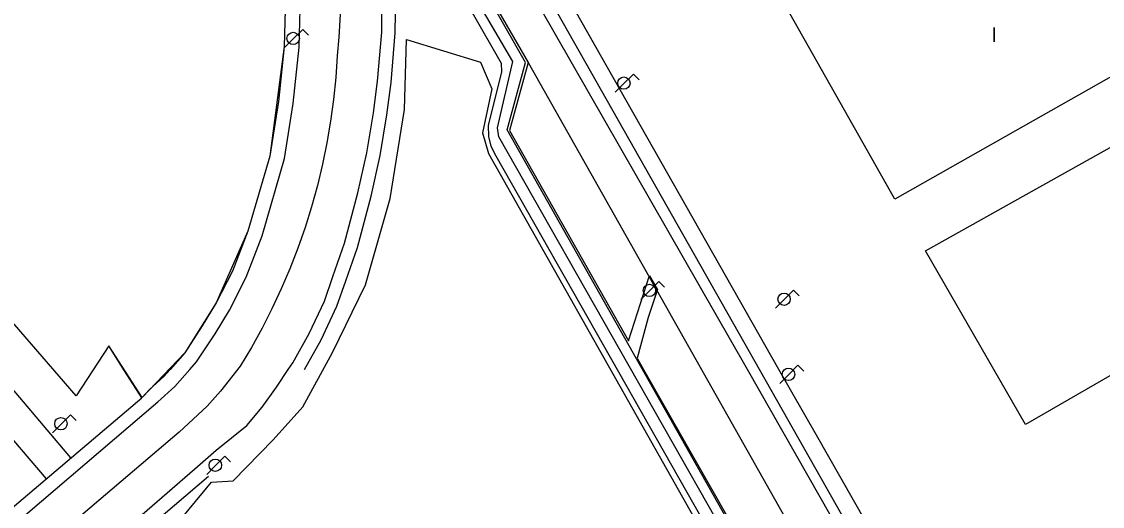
# Model space of a CAD drawing. Extents: x 282771 to 285132, y 4823109 to 4825496.
# Drawn here: x 283464.2 to 283575.6, y 4823281.4 to 4823331.4 of the extents above; entities that cross this region are included whole.
import ezdxf

# ---------------------------------------------------------------- set-up
doc = ezdxf.new("R2010")
doc.units = 0
for name, color, linetype in [('ACERA-BORDILLO', 7, 'Continuous'), ('ACERA-INTERIOR', 7, 'Continuous'), ('CALLE-EJE', 7, 'Continuous'), ('CARRIL-BICI-AREA', 7, 'Continuous'), ('CARRIL-BICI-EJE', 7, 'Continuous'), ('EDIFICIO', 7, 'Continuous'), ('FAROLA', 7, 'Continuous'), ('PUENTE', 7, 'Continuous'), ('SENAL-VIARIA', 7, 'Continuous'), ('TXT-ALTURA-EDIFICIO', 7, 'Continuous'), ('ZONA-VERDE', 7, 'Continuous')]:
    doc.layers.add(name, color=color, linetype=linetype)

msp = doc.modelspace()

# ---------------------------------------------------------------- linework, layer by layer
at = {"layer": 'ACERA-BORDILLO'}
for points in [[(283585.3, 4823219.99), (283546.13, 4823288.77), (283542.27, 4823295.56), (283516.47, 4823341.04), (283481.23, 4823404.15), (283448.78, 4823461.16)], [(283441.94, 4823261.29), (283478.19, 4823292.24), (283479.95, 4823293.79), (283481.5, 4823295.56), (283482.2, 4823296.35), (283484.1, 4823299.24), (283485.58, 4823301.69), (283487.31, 4823305.09), (283488.96, 4823309.33), (283491.27, 4823317.32), (283492.16, 4823322.99), (283492.78, 4823328.79), (283492.96, 4823335.38), (283492.42, 4823341.08), (283491.78, 4823344.43), (283490.55, 4823349.32), (283489, 4823353.4), (283485.12, 4823360.86), (283482.19, 4823365.87), (283475.92, 4823376.86), (283466.1, 4823394.34), (283452.52, 4823418.44)], [(283508.2, 4823341.4), (283516.39, 4823327.22), (283514.46, 4823320.22), (283526.74, 4823298.53), (283528.92, 4823305.25), (283529.74, 4823303.82), (283528.79, 4823300.91), (283527.65, 4823296.72), (283528.3, 4823295.56), (283542.18, 4823271.17)], [(283463.09, 4823268.9), (283482.03, 4823285.31), (283484.23, 4823287.23), (283487.38, 4823289.8), (283488.97, 4823291.68), (283490.44, 4823293.75), (283491.64, 4823295.56), (283492.11, 4823296.26), (283493.82, 4823299.28), (283495.39, 4823302.62), (283496.26, 4823305.16), (283497.45, 4823308.58), (283498.84, 4823313.78), (283499.76, 4823317.91), (283500.45, 4823322.05), (283500.87, 4823325.3), (283501.3, 4823330.34), (283501.35, 4823334.31)]]:
    msp.add_lwpolyline(points, dxfattribs=at)
at = {"layer": 'ACERA-INTERIOR'}
for points in [[(283451.26, 4823417.66), (283462.75, 4823397), (283473.47, 4823378.08), (283482.73, 4823362.15), (283483.77, 4823360.11), (283487.59, 4823352.76), (283489.07, 4823348.85), (283490.27, 4823344.09), (283490.89, 4823340.86), (283491.41, 4823335.32), (283491.24, 4823328.89), (283490.63, 4823323.19), (283489.74, 4823317.55), (283489.74, 4823317.57), (283487.49, 4823309.82), (283485.9, 4823305.71), (283484.23, 4823302.43), (283482.79, 4823300.06), (283480.97, 4823297.28), (283479.46, 4823295.56), (283478.86, 4823294.88), (283477.3, 4823293.48), (283476.57, 4823292.67)], [(283493.32, 4823295.56), (283495.06, 4823298.63), (283496.68, 4823302.09), (283497.58, 4823304.69), (283498.78, 4823308.16), (283500.2, 4823313.44), (283501.13, 4823317.64), (283501.83, 4823321.84), (283502.26, 4823325.15), (283502.69, 4823330.27), (283502.75, 4823334.33), (283502.57, 4823337.68), (283502.08, 4823342.15), (283501.4, 4823345.59), (283501.11, 4823347.26), (283499.89, 4823351.56), (283498.1, 4823356.51), (283495.28, 4823362.94)]]:
    msp.add_lwpolyline(points, dxfattribs=at)
at = {"layer": 'CALLE-EJE'}
msp.add_lwpolyline([(283614.19, 4823170.77), (283603.26, 4823182.72), (283539.03, 4823295.56), (283497.95, 4823367.29), (283418.75, 4823502.18), (283376.81, 4823559.52)], dxfattribs=at)
at = {"layer": 'CARRIL-BICI-AREA'}
for points in [[(283542.27, 4823270.67), (283514.23, 4823320.28), (283516.11, 4823327.24), (283510.25, 4823337.57)], [(283508.03, 4823336.92), (283513.6, 4823327.16), (283513.66, 4823326.26), (283512.28, 4823320.71), (283512.32, 4823319.59), (283512.56, 4823318.61), (283513.05, 4823317.61), (283540.68, 4823269)]]:
    msp.add_lwpolyline(points, dxfattribs=at)
at = {"layer": 'CARRIL-BICI-EJE'}
msp.add_lwpolyline([(283567.14, 4823224.96), (283513.38, 4823319.55), (283513.22, 4823320.5), (283514.83, 4823327.33), (283508.87, 4823337.5), (283509.55, 4823339.71), (283524.83, 4823354.25), (283529.07, 4823357.84), (283533.35, 4823360.94), (283536.89, 4823363.14), (283544.44, 4823366.98), (283556.56, 4823372.73), (283561.62, 4823375.87), (283567.49, 4823379.9), (283573.65, 4823384.47), (283578.54, 4823388.31), (283584.65, 4823394.67), (283590.08, 4823400.3), (283595.82, 4823405.52), (283602.88, 4823410.78), (283607.96, 4823413.79), (283610.61, 4823416.44), (283613.02, 4823419.79)], dxfattribs=at)
at = {"layer": 'EDIFICIO'}
for points in [[(283543.4, 4823332.28), (283572.01, 4823348.28), (283582.76, 4823329.28), (283554.23, 4823313.13), (283543.4, 4823332.28)], [(283564.42, 4823295.56), (283557.38, 4823307.81), (283585.33, 4823323.44), (283595.44, 4823305.86), (283577.52, 4823295.56), (283567.68, 4823289.9), (283564.42, 4823295.56)]]:
    msp.add_lwpolyline(points, dxfattribs=at)
at = {"layer": 'FAROLA'}
for p, q in [((283493.14, 4823330.64), (283492.2, 4823329.71)), ((283493.73, 4823330.05), (283493.14, 4823330.64)), ((283492.2, 4823329.71), (283491.27, 4823328.77)), ((283526.31, 4823325.1), (283525.38, 4823324.16)), ((283527.25, 4823326.03), (283526.31, 4823325.1)), ((283527.84, 4823325.44), (283527.25, 4823326.03)), ((283529.88, 4823304.65), (283528.94, 4823303.72)), ((283530.47, 4823304.06), (283529.88, 4823304.65)), ((283528.94, 4823303.72), (283528.01, 4823302.78)), ((283542.83, 4823302.81), (283541.9, 4823301.87)), ((283543.77, 4823303.74), (283542.83, 4823302.81)), ((283544.36, 4823303.15), (283543.77, 4823303.74)), ((283543.29, 4823295.06), (283542.36, 4823294.12)), ((283544.23, 4823295.99), (283543.29, 4823295.06)), ((283544.82, 4823295.4), (283544.23, 4823295.99)), ((283469.19, 4823290.9), (283468.25, 4823289.97)), ((283469.78, 4823290.31), (283469.19, 4823290.9)), ((283468.25, 4823289.97), (283467.32, 4823289.03)), ((283485.11, 4823286.61), (283484.17, 4823285.68)), ((283485.7, 4823286.02), (283485.11, 4823286.61)), ((283484.17, 4823285.68), (283483.24, 4823284.74))]:
    msp.add_line(p, q, dxfattribs=at)
for centre, radius in [((283492.16, 4823329.71), 0.637), ((283526.27, 4823325.1), 0.637), ((283528.9, 4823303.72), 0.637), ((283542.79, 4823302.81), 0.637), ((283543.25, 4823295.06), 0.638), ((283468.21, 4823289.97), 0.637), ((283484.13, 4823285.68), 0.637)]:
    msp.add_circle(centre, radius, dxfattribs=at)
at = {"layer": 'PUENTE'}
for points in [[(283440.93, 4823262.44), (283476.55, 4823292.65), (283474.7, 4823295.54), (283473.15, 4823297.99)], [(283449.35, 4823246.39), (283448.11, 4823254.48), (283483.41, 4823284.56)]]:
    msp.add_lwpolyline(points, dxfattribs=at)
at = {"layer": 'SENAL-VIARIA'}
for points in [[(282846.25, 4823786.41), (282892.2, 4823765.3), (282959.66, 4823734.22), (283032.31, 4823701.16), (283067.69, 4823684.63), (283081.79, 4823677.54), (283090.89, 4823672.36), (283104.6, 4823664.68), (283119.08, 4823655.76), (283131.83, 4823647.99), (283140.75, 4823642.34), (283151.2, 4823635.05), (283159.73, 4823628.52), (283171.14, 4823619.7), (283185.06, 4823607.64), (283196.9, 4823596.57), (283213.93, 4823579.42), (283296.14, 4823484.68), (283383.36, 4823382.03), (283466.69, 4823284.29)], [(283435.7, 4823480), (283511.53, 4823346.32), (283551.05, 4823276.49), (283552.53, 4823277.39)], [(283469.24, 4823286.45), (283461.5, 4823295.56), (283428.79, 4823334.07), (283412.65, 4823352.5), (283400.93, 4823366.59), (283387.03, 4823382.84), (283378.87, 4823392.54), (283379.25, 4823392.59), (283385.71, 4823386.91), (283392.66, 4823381.6), (283404.85, 4823372.76)], [(283496.99, 4823332.2), (283496.88, 4823329.84), (283496.71, 4823327.92), (283496.55, 4823325.67), (283496.33, 4823323.42), (283496.02, 4823321.18), (283495.64, 4823318.95), (283495.19, 4823316.73), (283494.66, 4823314.53), (283494.06, 4823312.35), (283493.38, 4823310.2), (283492.64, 4823308.06), (283491.82, 4823305.95), (283490.93, 4823303.87), (283489.97, 4823301.82), (283488.95, 4823299.81), (283487.85, 4823297.83), (283486.7, 4823295.89)], [(283516.39, 4823327.22), (283544.22, 4823277.95), (283559.32, 4823251.17), (283576.95, 4823220.03), (283587.96, 4823200.98)], [(283486.7, 4823295.89), (283484.66, 4823293.32), (283483.28, 4823291.77), (283480.41, 4823289.1), (283405.77, 4823225.63), (283386.58, 4823209.45), (283384.71, 4823207.77), (283383.34, 4823206.5), (283381.83, 4823205.07), (283379.85, 4823202.62), (283377.68, 4823199.85), (283374.66, 4823195.74)]]:
    msp.add_lwpolyline(points, dxfattribs=at)
at = {"layer": 'ZONA-VERDE'}
for p, q in [((283469.77, 4823292.84), (283417.85, 4823352.85)), ((283491.41, 4823335.32), (283491.24, 4823328.89)), ((283503.64, 4823322.39), (283503.85, 4823329.59)), ((283503.85, 4823329.59), (283511.47, 4823327.26)), ((283491.24, 4823328.89), (283489.74, 4823317.57)), ((283511.47, 4823327.26), (283512.64, 4823324.51)), ((283512.64, 4823324.51), (283511.68, 4823319.96)), ((283502.16, 4823313.18), (283503.64, 4823322.39)), ((283511.68, 4823319.96), (283512.32, 4823317.84)), ((283489.74, 4823317.57), (283487.49, 4823309.82)), ((283512.32, 4823317.84), (283537.72, 4823272.86)), ((283499.62, 4823304.29), (283502.16, 4823313.18)), ((283487.49, 4823309.82), (283484.23, 4823302.43)), ((283496.23, 4823297.31), (283499.62, 4823304.29)), ((283484.23, 4823302.43), (283480.97, 4823297.28)), ((283473.15, 4823297.99), (283469.77, 4823292.84)), ((283476.57, 4823292.67), (283473.15, 4823297.99)), ((283480.97, 4823297.28), (283476.57, 4823292.67)), ((283493.16, 4823291.7), (283496.23, 4823297.31)), ((283490.09, 4823288.31), (283493.16, 4823291.7)), ((283485.97, 4823284.08), (283490.09, 4823288.31)), ((283479.79, 4823279.17), (283483.75, 4823283.94)), ((283483.75, 4823283.94), (283485.97, 4823284.08))]:
    msp.add_line(p, q, dxfattribs=at)

# ---------------------------------------------------------------- texts
at = {"layer": 'TXT-ALTURA-EDIFICIO'}
msp.add_text('I', height=1.5, rotation=0, dxfattribs=at).set_placement((283564.19, 4823329.34))

doc.saveas('drawing.dxf')
